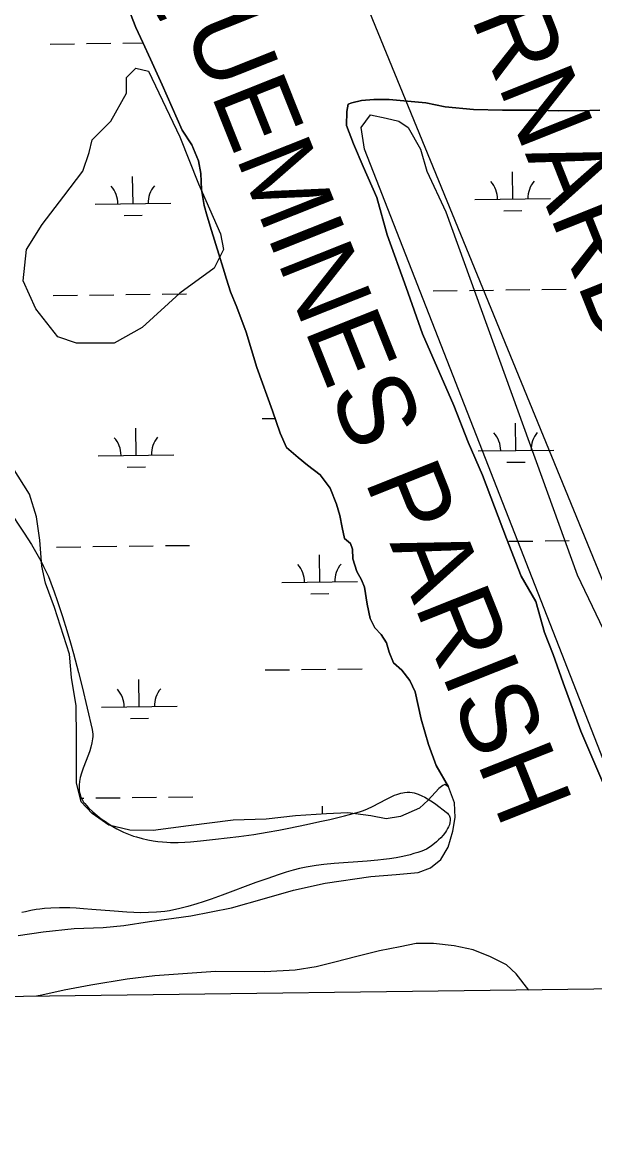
# Model space of a CAD drawing. Extents: x 3715084 to 3753216, y 488173 to 513963.
# Drawn here: x 3733466 to 3734223, y 493591 to 495056 of the extents above; entities that cross this region are included whole.
import ezdxf

# ---------------------------------------------------------------- set-up
doc = ezdxf.new("R2010")
doc.units = 0
for name, color, linetype in [('V-GRID-FRAM', 7, 'Continuous'), ('V-SITE-VEGE', 7, 'Continuous'), ('V-TOPO-BNDY', 7, 'Continuous'), ('V-TOPO-GNAM-IDEN', 7, 'Continuous'), ('V-TOPO-SHOR', 7, 'Continuous'), ('V-WETL-SWMP', 7, 'Continuous')]:
    doc.layers.add(name, color=color, linetype=linetype)

msp = doc.modelspace()

# ---------------------------------------------------------------- linework, layer by layer
at = {"layer": 'V-GRID-FRAM'}
msp.add_lwpolyline([(3719350.3, 493590.7), (3719130.8, 511772.1), (3750813.3, 512168.5), (3751048.6, 493987.2), (3719350.3, 493590.7)], dxfattribs=at)
at = {"layer": 'V-SITE-VEGE'}
for p, q in [((3733446.7, 494412.6), (3733468.5, 494379.9)), ((3733468.5, 494379.9), (3733477.9, 494365)), ((3733477.9, 494365), (3733485.2, 494352.7)), ((3733485.2, 494352.7), (3733490.4, 494343.3)), ((3733490.4, 494343.3), (3733494, 494336.1)), ((3733494, 494336.1), (3733496.6, 494330.7)), ((3733496.6, 494330.7), (3733500.3, 494322.5)), ((3733500.3, 494322.5), (3733503.6, 494314.1)), ((3733503.6, 494314.1), (3733508, 494302.2)), ((3733508, 494302.2), (3733511.9, 494291)), ((3733511.9, 494291), (3733518.9, 494269.9)), ((3733518.9, 494269.9), (3733524.7, 494251.4)), ((3733524.7, 494251.4), (3733529.5, 494235)), ((3733529.5, 494235), (3733533.5, 494220.7)), ((3733533.5, 494220.7), (3733540.2, 494195.6)), ((3733540.2, 494195.6), (3733545, 494176.7)), ((3733545, 494176.7), (3733551.7, 494148.4)), ((3733551.7, 494148.4), (3733558.1, 494120.2)), ((3733558.1, 494120.2), (3733558.7, 494117)), ((3733558.7, 494117), (3733558.9, 494114)), ((3733558.9, 494111), (3733558.7, 494108.1)), ((3733558.9, 494114), (3733558.9, 494111)), ((3733556.5, 494097.1), (3733554.9, 494092)), ((3733557.9, 494102.5), (3733556.5, 494097.1)), ((3733558.4, 494105.2), (3733557.9, 494102.5)), ((3733558.7, 494108.1), (3733558.4, 494105.2)), ((3733553.2, 494087.2), (3733546.3, 494069.2)), ((3733554.9, 494092), (3733553.2, 494087.2)), ((3733546.3, 494069.2), (3733544, 494062.4)), ((3733541.4, 494051.4), (3733540.9, 494047)), ((3733542.3, 494056.6), (3733541.4, 494051.4)), ((3733544, 494062.4), (3733542.3, 494056.6)), ((3733540.9, 494047), (3733540.8, 494043.1)), ((3733540.8, 494043.1), (3733541.1, 494039.7)), ((3733541.1, 494039.7), (3733541.5, 494036.8)), ((3733541.5, 494036.8), (3733542.2, 494034.2)), ((3733961, 494034.5), (3733966, 494036.1)), ((3733966, 494036.1), (3733968.6, 494036.6)), ((3733968.6, 494036.6), (3733971.1, 494037.1)), ((3733971.1, 494037.1), (3733974.6, 494037.4)), ((3733974.6, 494037.4), (3733977.9, 494037.3)), ((3733977.9, 494037.3), (3733981, 494036.9)), ((3733981, 494036.9), (3733983.9, 494036.3)), ((3733983.9, 494036.3), (3733986.6, 494035.6)), ((3733542.2, 494034.2), (3733542.9, 494032)), ((3733542.9, 494032), (3733543.7, 494030.1)), ((3733543.7, 494030.1), (3733545.4, 494026.7)), ((3733545.4, 494026.7), (3733546.9, 494024.2)), ((3733546.9, 494024.2), (3733548.3, 494022.4)), ((3733548.3, 494022.4), (3733550.6, 494019.6)), ((3733928.6, 494018.3), (3733947.2, 494028.3)), ((3733947.2, 494028.3), (3733953.2, 494031.2)), ((3733953.2, 494031.2), (3733957.6, 494033.2)), ((3733957.6, 494033.2), (3733961, 494034.5)), ((3733986.6, 494035.6), (3733989.1, 494034.7)), ((3733989.1, 494034.7), (3733993.9, 494032.7)), ((3733993.9, 494032.7), (3733998, 494030.7)), ((3733998, 494030.7), (3734001.6, 494028.6)), ((3734001.6, 494028.6), (3734007.9, 494024.6)), ((3734007.9, 494024.6), (3734012.5, 494021.3)), ((3733550.6, 494019.6), (3733553.2, 494016.8)), ((3733553.2, 494016.8), (3733559.1, 494011.4)), ((3733559.1, 494011.4), (3733564.7, 494006.6)), ((3733891.8, 494006.3), (3733911.4, 494011.4)), ((3733911.4, 494011.4), (3733915.3, 494012.6)), ((3733915.3, 494012.6), (3733918.9, 494013.9)), ((3733918.9, 494013.9), (3733922.3, 494015.3)), ((3733922.3, 494015.3), (3733928.6, 494018.3)), ((3734012.5, 494021.3), (3734026.2, 494011.1)), ((3734026.2, 494011.1), (3734027.6, 494009.8)), ((3734027.6, 494009.8), (3734028.8, 494008.4)), ((3734028.8, 494008.4), (3734029.8, 494007.1)), ((3734029.8, 494007.1), (3734030.5, 494005.6)), ((3733564.7, 494006.6), (3733570.2, 494002.3)), ((3733570.2, 494002.3), (3733575.6, 493998.4)), ((3733575.6, 493998.4), (3733580.7, 493995)), ((3733580.7, 493995), (3733585.7, 493991.9)), ((3733818.1, 493989.6), (3733841.5, 493994.5)), ((3733841.5, 493994.5), (3733859, 493998.4)), ((3733859, 493998.4), (3733872.1, 494001.4)), ((3733872.1, 494001.4), (3733891.8, 494006.3)), ((3734030.3, 493994.3), (3734029.2, 493991.7)), ((3734031, 493997.1), (3734030.3, 493994.3)), ((3734030.5, 494005.6), (3734030.9, 494004.2)), ((3734030.9, 494004.2), (3734031.2, 494002.8)), ((3734031.4, 493999.9), (3734031, 493997.1)), ((3734031.2, 494002.8), (3734031.4, 494001.3)), ((3734031.4, 494001.3), (3734031.4, 493999.9)), ((3733585.7, 493991.9), (3733590.6, 493989.1)), ((3733590.6, 493989.1), (3733595.3, 493986.7)), ((3733595.3, 493986.7), (3733599.8, 493984.5)), ((3733599.8, 493984.5), (3733604.2, 493982.6)), ((3733604.2, 493982.6), (3733608.5, 493980.9)), ((3733608.5, 493980.9), (3733612.6, 493979.4)), ((3733612.6, 493979.4), (3733616.7, 493978.1)), ((3733616.7, 493978.1), (3733624.4, 493975.9)), ((3733721.4, 493975), (3733752, 493978.8)), ((3733752, 493978.8), (3733771.9, 493981.6)), ((3733771.9, 493981.6), (3733789.4, 493984.4)), ((3733789.4, 493984.4), (3733804.7, 493987.1)), ((3733804.7, 493987.1), (3733818.1, 493989.6)), ((3734022.1, 493980.6), (3734019, 493977.1)), ((3734025.2, 493984.6), (3734022.1, 493980.6)), ((3734026.6, 493986.8), (3734025.2, 493984.6)), ((3734028, 493989.2), (3734026.6, 493986.8)), ((3734029.2, 493991.7), (3734028, 493989.2)), ((3733624.4, 493975.9), (3733631.7, 493974.3)), ((3733631.7, 493974.3), (3733638.6, 493973.1)), ((3733638.6, 493973.1), (3733645, 493972.2)), ((3733645, 493972.2), (3733651, 493971.6)), ((3733651, 493971.6), (3733656.7, 493971.2)), ((3733656.7, 493971.2), (3733661.9, 493971)), ((3733661.9, 493971), (3733671.9, 493970.9)), ((3733671.9, 493970.9), (3733680.6, 493971.2)), ((3733680.6, 493971.2), (3733688.2, 493971.6)), ((3733688.2, 493971.6), (3733701.5, 493972.8)), ((3733701.5, 493972.8), (3733721.4, 493975)), ((3734004.8, 493965.2), (3733999.9, 493962.2)), ((3734008.5, 493967.8), (3734004.8, 493965.2)), ((3734013.4, 493971.7), (3734008.5, 493967.8)), ((3734016.1, 493974.2), (3734013.4, 493971.7)), ((3734019, 493977.1), (3734016.1, 493974.2)), ((3733943.2, 493948.1), (3733935.6, 493947.3)), ((3733951.2, 493949.2), (3733943.2, 493948.1)), ((3733959.8, 493950.6), (3733951.2, 493949.2)), ((3733968.9, 493952.4), (3733959.8, 493950.6)), ((3733978.5, 493954.7), (3733968.9, 493952.4)), ((3733983.5, 493956.1), (3733978.5, 493954.7)), ((3733988.6, 493957.7), (3733983.5, 493956.1)), ((3733993.9, 493959.5), (3733988.6, 493957.7)), ((3733996.8, 493960.7), (3733993.9, 493959.5)), ((3733999.9, 493962.2), (3733996.8, 493960.7)), ((3733823.9, 493934.2), (3733814.4, 493931.4)), ((3733832.3, 493936.4), (3733823.9, 493934.2)), ((3733840.8, 493938.2), (3733832.3, 493936.4)), ((3733846.5, 493939.2), (3733840.8, 493938.2)), ((3733854.1, 493940.4), (3733846.5, 493939.2)), ((3733864.4, 493941.7), (3733854.1, 493940.4)), ((3733878.2, 493943), (3733864.4, 493941.7)), ((3733921.5, 493946), (3733878.2, 493943)), ((3733935.6, 493947.3), (3733921.5, 493946)), ((3733788.9, 493922.9), (3733774.3, 493917.7)), ((3733805.5, 493928.6), (3733788.9, 493922.9)), ((3733814.4, 493931.4), (3733805.5, 493928.6)), ((3733774.3, 493917.7), (3733729.9, 493901.1)), ((3733696.7, 493889.8), (3733684.5, 493886.2)), ((3733704.8, 493892.4), (3733696.7, 493889.8)), ((3733715.6, 493896), (3733704.8, 493892.4)), ((3733729.9, 493901.1), (3733715.6, 493896)), ((3733470.2, 493879.3), (3733465.1, 493878)), ((3733477.1, 493880.8), (3733470.2, 493879.3)), ((3733484.1, 493882), (3733477.1, 493880.8)), ((3733488.8, 493882.7), (3733484.1, 493882)), ((3733495.1, 493883.3), (3733488.8, 493882.7)), ((3733503.5, 493884), (3733495.1, 493883.3)), ((3733514.8, 493884.3), (3733503.5, 493884)), ((3733521.2, 493884.3), (3733514.8, 493884.3)), ((3733528.6, 493884.2), (3733521.2, 493884.3)), ((3733537.1, 493883.8), (3733528.6, 493884.2)), ((3733546.7, 493883.2), (3733537.1, 493883.8)), ((3733557.8, 493882.3), (3733546.7, 493883.2)), ((3733587.4, 493879.8), (3733557.8, 493882.3)), ((3733604.2, 493878.6), (3733587.4, 493879.8)), ((3733613.1, 493878.2), (3733604.2, 493878.6)), ((3733622.6, 493877.9), (3733613.1, 493878.2)), ((3733632.6, 493878), (3733622.6, 493877.9)), ((3733643.3, 493878.5), (3733632.6, 493878)), ((3733648.8, 493879), (3733643.3, 493878.5)), ((3733654.4, 493879.7), (3733648.8, 493879)), ((3733660.2, 493880.5), (3733654.4, 493879.7)), ((3733666.1, 493881.6), (3733660.2, 493880.5)), ((3733672.2, 493883), (3733666.1, 493881.6)), ((3733684.5, 493886.2), (3733672.2, 493883))]:
    msp.add_line(p, q, dxfattribs=at)
for points in [[(3733673.9, 494697.5), (3733624.3, 494651.9), (3733587.1, 494631.3), (3733537.5, 494631.3), (3733512.7, 494639.5), (3733483.7, 494676.8), (3733467.2, 494714), (3733471.3, 494755.4), (3733492, 494788.5), (3733520.9, 494825.7), (3733545.8, 494858.8), (3733554, 494883.6), (3733558.2, 494900.2), (3733583, 494925), (3733603.6, 494962.2), (3733603.6, 494982.9), (3733616, 494995.3), (3733632.6, 494991.2), (3733673.9, 494904.3), (3733698.7, 494842.3), (3733727.7, 494776.1), (3733731.8, 494755.4), (3733719.4, 494730.5)], [(3734199.1, 494325.1), (3734248.7, 494221.7), (3734261.1, 494176.2), (3734306.6, 494114.1), (3734347.9, 494060.3), (3734401.7, 494014.8), (3734463.7, 493977.6), (3734885.5, 493886.6), (3734935.1, 493874.2), (3734964, 493853.5), (3734968.2, 493845.2), (3734910.3, 493849.3), (3734356.2, 493944.5), (3734302.4, 493969.3), (3734252.8, 494031.4), (3733917.9, 494887.8), (3733913.8, 494916.7), (3733926.2, 494933.3), (3733946.8, 494929.1), (3733963.4, 494925), (3733975.8, 494916.7), (3733992.3, 494887.8), (3734000.6, 494858.8), (3734025.4, 494805)]]:
    msp.add_lwpolyline(points, close=True, dxfattribs=at)
at = {"layer": 'V-TOPO-BNDY'}
msp.add_lwpolyline([(3732402.5, 498784.6), (3732445.6, 498679.6), (3734453, 493779.6)], dxfattribs=at)
at = {"layer": 'V-TOPO-SHOR'}
for points in [[(3733725.8, 494748.9), (3733715.7, 494780.2), (3733710, 494799.3), (3733706.2, 494813.6), (3733702.6, 494834.6), (3733701.7, 494855.6), (3733698.7, 494872.6), (3733689.7, 494893.7), (3733677.3, 494912.9), (3733650.8, 494973), (3733635.3, 495007.2), (3733625, 495029), (3733615.9, 495048.8), (3733608.9, 495067.2)], [(3733901.2, 494949.4), (3733896.4, 494947.5), (3733894.9, 494938), (3733894.5, 494919.1), (3733903.4, 494895.2), (3733916.3, 494865.2), (3733934.4, 494824.2), (3733948.2, 494774.6), (3733973, 494705.1), (3733994.7, 494643.7), (3734036, 494548.9), (3734055.2, 494500.4), (3734073.9, 494456.8)], [(3734024.8, 494944), (3733999.3, 494949.3), (3733950.7, 494953.7), (3733930.4, 494953.5), (3733914.1, 494952.5), (3733901.2, 494949.4)], [(3734229, 494939.6), (3734216.1, 494939.2), (3734174.2, 494938.8), (3734146.5, 494939.4), (3734100.5, 494939.7), (3734062, 494940.5), (3734024.8, 494944)], [(3734029.2, 494044.5), (3734012.9, 494072.6), (3734002.7, 494100.6), (3733993.2, 494133.9), (3733985.2, 494169.9), (3733978.1, 494184.9), (3733967.6, 494198.7), (3733956.3, 494208.4), (3733950.5, 494222.7), (3733947.4, 494235), (3733940.2, 494245.9), (3733931.6, 494254.9), (3733925.8, 494267.2), (3733921.5, 494286.2), (3733917.9, 494308.6), (3733914, 494318.2), (3733908.2, 494329.1), (3733902.5, 494346.2), (3733902.1, 494359), (3733899.5, 494366.5), (3733891.5, 494372.8), (3733888.5, 494387.7), (3733885.4, 494403.3), (3733881, 494418.3), (3733872.7, 494439.4), (3733859.5, 494457.3), (3733842.9, 494469.8), (3733830.3, 494480.2), (3733815, 494493.4), (3733806.6, 494512.5), (3733796.4, 494541.8), (3733776, 494599.1), (3733761.5, 494646), (3733749.3, 494678.8), (3733741, 494699.2), (3733735.9, 494716.2), (3733731.5, 494730.5), (3733725.8, 494748.9)], [(3734073.9, 494456.8), (3734105.9, 494372.9), (3734125.1, 494323.1), (3734144.7, 494289.6), (3734156, 494248.8), (3734167.5, 494219.4), (3734180.9, 494181.9), (3734203.9, 494117.9), (3734232.9, 494050.3), (3734258.5, 494016), (3734286.7, 493976.1), (3734302, 493963)], [(3733460.3, 493847.8), (3733493.6, 493852.5), (3733534.2, 493857), (3733572.8, 493858.2), (3733599.9, 493861), (3733633.8, 493866.4), (3733688.8, 493874), (3733742.4, 493884.4), (3733786, 493896.9), (3733824.1, 493907.6), (3733866.2, 493916.9), (3733926.6, 493925.7), (3733959.8, 493928.4), (3733988.9, 493931.1), (3734005.3, 493937.5), (3734019, 493948.1), (3734028.8, 493964.8), (3734034.7, 493985.6), (3734037.8, 494003.8), (3734036.9, 494023.4), (3734029.2, 494044.5)], [(3734135.1, 493775.6), (3734118.6, 493797.2), (3734106, 493808.9), (3734084.5, 493819.5), (3734061.8, 493828.8), (3734036.8, 493834.1), (3734009.2, 493837.4), (3733986.2, 493837.2), (3733965.1, 493832.9), (3733938, 493827.4), (3733908.1, 493819.9), (3733878.8, 493812.5), (3733854.3, 493806.2), (3733826.5, 493802.1), (3733786.6, 493799.6), (3733721, 493800.3), (3733641.1, 493794.6), (3733604.5, 493789.9), (3733556.3, 493782.2), (3733521, 493775.5), (3733491.8, 493768.7), (3733484.7, 493767.5)]]:
    msp.add_lwpolyline(points, dxfattribs=at)
at = {"layer": 'V-WETL-SWMP'}
for p, q in [((3733502.7, 495027), (3733534.7, 495027.4)), ((3733550.7, 495027.6), (3733582.7, 495028)), ((3733598.7, 495028.2), (3733625.2, 495028.5)), ((3733894.9, 494938), (3733896.4, 494947.5)), ((3733896.4, 494947.5), (3733901.2, 494949.4)), ((3733901.2, 494949.4), (3733914.1, 494952.5)), ((3733914.1, 494952.5), (3733930.4, 494953.5)), ((3733930.4, 494953.5), (3733950.7, 494953.7)), ((3733950.7, 494953.7), (3733999.3, 494949.3)), ((3733999.3, 494949.3), (3734024.8, 494944)), ((3733894.5, 494919.1), (3733894.9, 494938)), ((3734024.8, 494944), (3734062, 494940.5)), ((3734062, 494940.5), (3734100.5, 494939.7)), ((3734100.5, 494939.7), (3734146.5, 494939.4)), ((3734146.5, 494939.4), (3734174.2, 494938.8)), ((3734174.2, 494938.8), (3734216.1, 494939.2)), ((3734216.1, 494939.2), (3734229, 494939.6)), ((3733903.4, 494895.2), (3733894.5, 494919.1)), ((3733916.3, 494865.2), (3733903.4, 494895.2)), ((3733934.4, 494824.2), (3733916.3, 494865.2)), ((3734114, 494822), (3734113.6, 494858)), ((3733612.2, 494815.8), (3733611.7, 494851.8)), ((3733562.2, 494815.1), (3733662.2, 494816.4)), ((3733948.2, 494774.6), (3733934.4, 494824.2)), ((3734064, 494821.4), (3734164, 494822.7)), ((3733600.4, 494800.2), (3733624.4, 494800.5)), ((3734102.2, 494806.4), (3734126.2, 494806.7)), ((3733973, 494705.1), (3733948.2, 494774.6)), ((3733602.8, 494695.6), (3733634.8, 494696)), ((3733650.8, 494696.2), (3733682.8, 494696.6)), ((3733994.7, 494643.7), (3733973, 494705.1)), ((3734008.7, 494700.6), (3734040.7, 494701)), ((3734056.7, 494701.2), (3734088.7, 494701.6)), ((3734104.7, 494701.8), (3734136.7, 494702.2)), ((3734152.7, 494702.4), (3734184.7, 494702.8)), ((3733506.8, 494694.4), (3733538.8, 494694.8)), ((3733554.8, 494695), (3733586.8, 494695.4)), ((3734036, 494548.9), (3733994.7, 494643.7)), ((3734055.2, 494500.4), (3734036, 494548.9)), ((3733782.8, 494531.6), (3733799.9, 494531.8)), ((3734118.2, 494489.4), (3734117.7, 494525.4)), ((3733616.3, 494483.1), (3733615.9, 494519.1)), ((3734073.9, 494456.8), (3734055.2, 494500.4)), ((3733566.3, 494482.5), (3733666.3, 494483.7)), ((3734068.2, 494488.8), (3734168.2, 494490)), ((3733604.5, 494467.5), (3733628.5, 494467.8)), ((3734106.4, 494473.8), (3734130.4, 494474.1)), ((3734105.9, 494372.9), (3734073.9, 494456.8)), ((3733511, 494361.7), (3733543, 494362.1)), ((3733559, 494362.3), (3733591, 494362.7)), ((3733607, 494362.9), (3733639, 494363.3)), ((3733655, 494363.5), (3733687, 494363.9)), ((3734125.1, 494323.1), (3734105.9, 494372.9)), ((3734108.8, 494369.2), (3734140.8, 494369.6)), ((3734156.8, 494369.8), (3734188.8, 494370.2)), ((3733858.9, 494315.3), (3733858.5, 494351.3)), ((3733808.9, 494314.7), (3733908.9, 494315.9)), ((3734144.7, 494289.6), (3734125.1, 494323.1)), ((3733847.1, 494299.7), (3733871.1, 494300)), ((3734156, 494248.8), (3734144.7, 494289.6)), ((3734167.5, 494219.4), (3734156, 494248.8)), ((3734180.9, 494181.9), (3734167.5, 494219.4)), ((3733786.9, 494199), (3733818.9, 494199.4)), ((3733834.9, 494199.6), (3733866.9, 494200)), ((3733882.9, 494200.2), (3733914.9, 494200.6)), ((3733620.5, 494150.5), (3733620, 494186.5)), ((3734203.9, 494117.9), (3734180.9, 494181.9)), ((3733570.5, 494149.8), (3733670.5, 494151.1)), ((3733608.7, 494134.9), (3733632.7, 494135.2)), ((3734232.9, 494050.3), (3734203.9, 494117.9)), ((3733542.6, 494029.4), (3733547.1, 494029.5)), ((3733563.1, 494029.7), (3733595.1, 494030.1)), ((3733611.1, 494030.3), (3733643.1, 494030.7)), ((3733659.1, 494030.9), (3733691.1, 494031.3)), ((3733862.7, 494008.4), (3733862.6, 494018.7))]:
    msp.add_line(p, q, dxfattribs=at)
for points in [[(3733608.9, 495067.2), (3733615.9, 495048.8), (3733625, 495029), (3733635.3, 495007.2), (3733650.8, 494973), (3733677.3, 494912.9), (3733689.7, 494893.7), (3733698.7, 494872.6), (3733701.7, 494855.6), (3733702.6, 494834.6), (3733706.2, 494813.6), (3733710, 494799.3), (3733715.7, 494780.2), (3733725.8, 494748.9), (3733731.5, 494730.5), (3733735.9, 494716.2), (3733741, 494699.2), (3733749.3, 494678.8), (3733761.5, 494646), (3733776, 494599.1), (3733796.4, 494541.8), (3733806.6, 494512.5), (3733815, 494493.4), (3733830.3, 494480.2), (3733842.9, 494469.8), (3733859.5, 494457.3), (3733872.7, 494439.4), (3733881, 494418.3), (3733885.4, 494403.3), (3733888.5, 494387.7), (3733891.5, 494372.8), (3733899.5, 494366.5), (3733902.1, 494359), (3733902.5, 494346.2), (3733908.2, 494329.1), (3733914, 494318.2), (3733917.9, 494308.6), (3733921.5, 494286.2), (3733925.8, 494267.2), (3733931.6, 494254.9), (3733940.2, 494245.9), (3733947.4, 494235), (3733950.5, 494222.7), (3733956.3, 494208.4), (3733967.6, 494198.7), (3733978.1, 494184.9), (3733985.2, 494169.9), (3733993.2, 494133.9), (3734002.7, 494100.6), (3734012.9, 494072.6), (3734029.2, 494044.5), (3734024.5, 494047.4), (3734021.8, 494046.1), (3734016.3, 494042.1), (3734002.4, 494026.8), (3733990.6, 494016.2), (3733965.9, 494005.2), (3733946.9, 494002.2), (3733926.6, 494006.1), (3733896.2, 494010.1), (3733867.7, 494008.7), (3733826.9, 494006.2), (3733788.2, 494001.6), (3733744.7, 494000.5), (3733685.6, 493992.9), (3733638.6, 493986.5), (3733608.1, 493987.1), (3733580.4, 493993.8), (3733558.4, 494009.2), (3733543.8, 494024.4), (3733537.5, 494049.7), (3733537.5, 494108.7), (3733537, 494151.4), (3733531, 494188.9), (3733528.3, 494220.1)], [(3733528.3, 494220.1), (3733508.6, 494281.6), (3733496.4, 494313.7), (3733491.5, 494336.2), (3733488.8, 494370.9), (3733484.7, 494401.5), (3733475.2, 494431.5), (3733452.9, 494467.3)]]:
    msp.add_lwpolyline(points, dxfattribs=at)
for centre, start, end in [((3734058.8, 494821.8), 359.9442, 41.4878), ((3734169.3, 494823.2), 139.9442, 181.4878), ((3733556.9, 494815.5), 359.9442, 41.4878), ((3733667.4, 494816.9), 139.9442, 181.4878), ((3733561.1, 494482.9), 359.9442, 41.4878), ((3733671.6, 494484.3), 139.9442, 181.4878), ((3734062.9, 494489.2), 359.9442, 41.4878), ((3734173.4, 494490.5), 139.9442, 181.4878), ((3733803.7, 494315.1), 359.9442, 41.4878), ((3733914.1, 494316.5), 139.9442, 181.4878), ((3733565.2, 494150.2), 359.9442, 41.4878), ((3733675.7, 494151.6), 139.9442, 181.4878)]:
    msp.add_arc(centre, 35.2, start, end, dxfattribs=at)

# ---------------------------------------------------------------- texts
at = {"layer": 'V-TOPO-GNAM-IDEN'}
for s, p in [('ST. BERNARD PARISH', (3733901.9, 495455.3)), ('PLAQUEMINES PARISH', (3733547, 495381.7))]:
    msp.add_text(s, height=100, rotation=291.7012, dxfattribs=at).set_placement(p)

doc.saveas('drawing.dxf')
